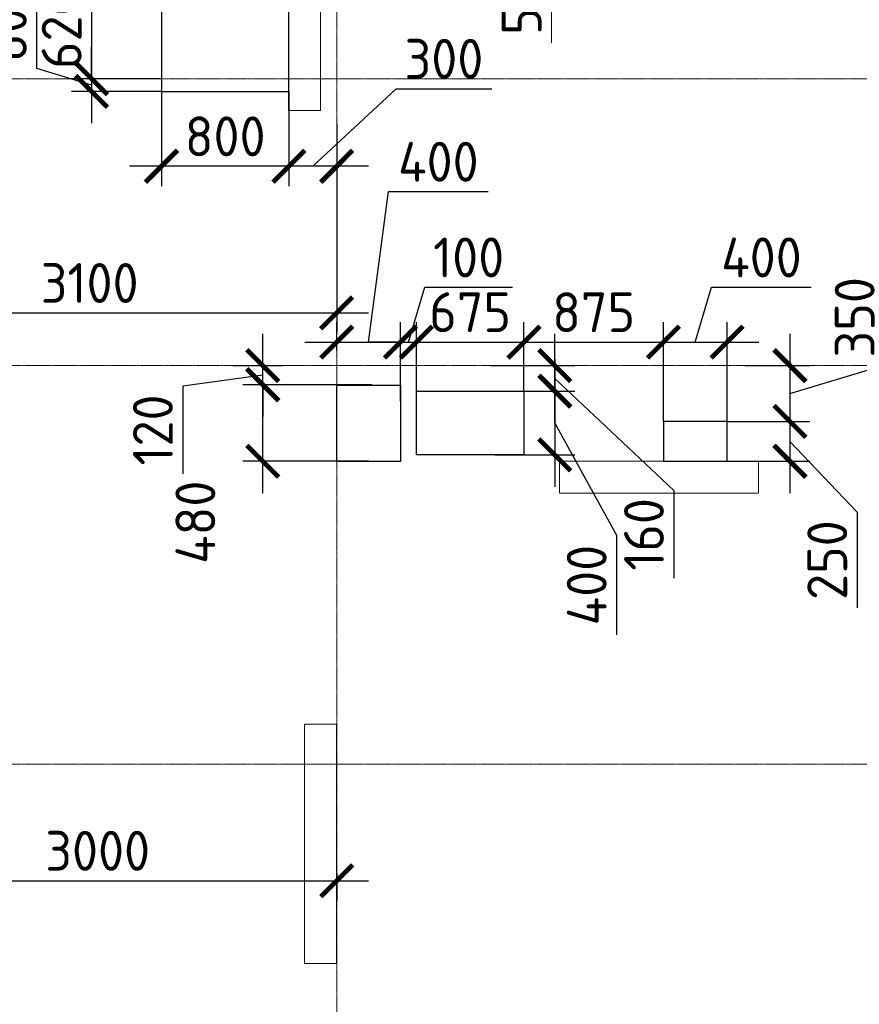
# Model space of a CAD drawing. Header units: millimetres. Extents: x -42044588 to 856694, y -806701 to 941911.
# Tile 898 of 1056: x -169585 to -164316, y -88135 to -81959. Entities that reach past the tile are written whole.
import ezdxf

# ---------------------------------------------------------------- set-up
doc = ezdxf.new("R2010")
doc.units = ezdxf.units.MM
for name, pattern in [('______5', [1100, 800, -100, 100, -100]), ('DASHED', [7, 5, -2, 0]), ('осевая', [50.8, 31.75, -6.35, 6.35, -6.35])]:
    doc.linetypes.add(name, pattern=pattern)
for name, color, linetype, lineweight in [('RAZMER', 100, 'Continuous', 15), ('RAZMER @ 100', 100, 'Continuous', 15), ('Оси', 40, '______5', 18), ('Перекрытие ж_бетон', 1, 'Continuous', 30), ('РАЗМЕРЫ', 1, 'Continuous', 9), ('СТЕНЫ', 3, 'Continuous', 30)]:
    doc.layers.add(name, color=color, linetype=linetype, lineweight=lineweight)
doc.layers.add('Колонна_ бетон', color=7, linetype='Continuous', lineweight=50, true_color=0xb4b496)
doc.styles.add('GOST-2.304_Type-B', font='GOST_Common.ttf')
doc.styles.add('ГОСТ', font='GOST_Common.ttf')
doc.dimstyles.new('ГОСТ', dxfattribs={"dimscale": 0, "dimtxt": 2.5, "dimasz": 2.5, "dimexe": 1.25, "dimexo": 0.625, "dimtad": 1, "dimdec": 0, "dimtxsty": 'ГОСТ', "dimblk": 'ARCHTICK', "dimcen": 2.5, "dimdle": 1.5, "dimclrd": 256, "dimclre": 256, "dimclrt": 256, "dimadec": 0, "dimazin": 0, "dimtfac": 1, "dimtdec": 0, "dimtmove": 1, "dimatfit": 3, "dimfxl": 0, "dimlwd": -1, "dimarcsym": 0})
doc.dimstyles.new('СПДС', dxfattribs={"dimscale": 100, "dimtxt": 2.5, "dimasz": 2, "dimexe": 1.25, "dimexo": 0, "dimtad": 1, "dimdec": 0, "dimrnd": 5, "dimtxsty": 'GOST-2.304_Type-B', "dimblk": 'ARCHTICK', "dimcen": 2.5, "dimdle": 2, "dimclrd": 1, "dimclre": 1, "dimclrt": 1, "dimadec": 0, "dimazin": 2, "dimtfac": 0.75, "dimtdec": 0, "dimtmove": 1, "dimatfit": 3, "dimfxl": 0, "dimtolj": 1, "dimarcsym": 0})

# ---------------------------------------------------------------- blocks, each defined once
blk = doc.blocks.new('_ArchTick')
at = {"color": 0, "linetype": 'ByBlock', "const_width": 0.15}
blk.add_lwpolyline([(-0.5, -0.5), (0.5, 0.5)], dxfattribs=at)
blk = doc.blocks.new('*D432')
at = {"layer": 'DEFPOINTS', "color": 0, "transparency": 16777216}
for p in [(-170696, -82626.3), (-167596.1, -82903.8), (-167596.1, -83797.8)]:
    blk.add_point(p, dxfattribs=at)
at = {"layer": 'РАЗМЕРЫ', "color": 1, "lineweight": -2, "transparency": 16777216}
for p, q in [((-170696, -82626.3), (-170696, -83922.8)), ((-167596.1, -82903.8), (-167596.1, -83922.8)), ((-170896, -83797.8), (-167396.1, -83797.8))]:
    blk.add_line(p, q, dxfattribs=at)
at = {"layer": 'РАЗМЕРЫ', "color": 1, "lineweight": -2, "transparency": 16777216, "xscale": 200, "yscale": 200, "zscale": 200, "rotation": 180}
blk.add_blockref('_ArchTick', (-170696, -83797.8), dxfattribs=at)
at = {"layer": 'РАЗМЕРЫ', "color": 1, "lineweight": -2, "transparency": 16777216, "xscale": 200, "yscale": 200, "zscale": 200}
blk.add_blockref('_ArchTick', (-167596.1, -83797.8), dxfattribs=at)
at = {"layer": 'РАЗМЕРЫ', "color": 1, "lineweight": 0, "transparency": 16777216, "insert": (-169146.1, -83610.3), "char_height": 250, "attachment_point": 5, "style": 'GOST-2.304_Type-B'}
blk.add_mtext('\\A1;3100', dxfattribs=at)
blk = doc.blocks.new('оси2')
at = {"layer": 'Оси', "color": 16, "linetype": 'осевая', "lineweight": 0, "ltscale": 0.25, "transparency": 33554687}
for p, q in [((1010745.5, 3375.3), (1010745.5, -19317.6)), ((979200, -5492.9), (1032582.1, -5492.9)), ((979200, -7292.9), (1032582.1, -7292.9)), ((979200, -9792.9), (1032582.1, -9792.9))]:
    blk.add_line(p, q, dxfattribs=at)
blk = doc.blocks.new('подложка стн 1-го этажа')
at = {"layer": 'Колонна_ бетон', "color": 252, "linetype": 'DASHED', "lineweight": 0, "ltscale": 0.5, "true_color": 0x939598, "transparency": 33554687}
for p, q in [((36543.4, 16511.8, -200), (36543.4, 16311.8, -200)), ((36543.4, 16511.8, -200), (36543.4, 16511.8, -200)), ((36543.4, 16511.8, -200), (37793.4, 16511.8, -200)), ((37793.4, 16511.8, -200), (37793.4, 16311.8, -200)), ((37793.4, 16511.8, -200), (37793.4, 16511.8, -200)), ((36543.4, 16311.8, -200), (36543.4, 16311.8, -200)), ((36543.4, 16311.8, -200), (37793.4, 16311.8, -200)), ((37793.4, 16311.8, -200), (37793.4, 16311.8, -200)), ((35143.8, 14861.8, -200), (34943.8, 14861.8, -200)), ((34943.8, 13361.8, -200), (34943.8, 14861.8, -200)), ((34943.8, 14861.8, -200), (34943.8, 14861.8, -200)), ((35143.8, 14861.8, -200), (35143.8, 14861.8, -200)), ((35143.8, 14861.8, -200), (35143.8, 13361.8, -200)), ((34943.8, 13361.8, -200), (34943.8, 13361.8, -200)), ((35143.8, 13361.8, -200), (34943.8, 13361.8, -200)), ((35143.8, 13361.8, -200), (35143.8, 13361.8, -200))]:
    blk.add_line(p, q, dxfattribs=at)
at = {"layer": 'СТЕНЫ', "color": 252, "linetype": 'DASHED', "lineweight": 0, "ltscale": 0.5, "true_color": 0x939598, "transparency": 33554687}
for p, q in [((35043.8, 18711.8, -200), (35043.8, 26111.8, -200)), ((34843.8, 18711.8, -200), (34843.8, 20311.8, -200)), ((35043.8, 18711.8, -200), (34843.8, 18711.8, -200)), ((35043.8, 18711.8, -200), (35043.8, 18711.8, -200))]:
    blk.add_line(p, q, dxfattribs=at)
blk = doc.blocks.new('*D2898')
at = {"layer": 'DEFPOINTS', "color": 0, "transparency": 16777216}
for p in [(-167617.9, -80728.8), (-166654, -80728.8), (-166872.7, -81228.8)]:
    blk.add_point(p, dxfattribs=at)
at = {"layer": 'RAZMER', "transparency": 16777216}
for p, q in [((-166654, -81378.8), (-166654, -80578.8)), ((-166654, -80978.8), (-166247.8, -81504.5)), ((-166247.8, -81504.5), (-166247.8, -82104.5))]:
    blk.add_line(p, q, dxfattribs=at)
at = {"layer": 'RAZMER', "lineweight": -2, "transparency": 16777216}
for p, q in [((-167555.4, -80728.8), (-166529, -80728.8)), ((-166810.2, -81228.8), (-166529, -81228.8))]:
    blk.add_line(p, q, dxfattribs=at)
at = {"layer": 'RAZMER', "transparency": 16777216, "xscale": 250, "yscale": 250, "zscale": 250}
for p, rotation in [((-166654, -80728.8), 90), ((-166654, -81228.8), 270)]:
    blk.add_blockref('_ArchTick', p, dxfattribs=dict(at, rotation=rotation))
at = {"layer": 'RAZMER', "lineweight": 0, "transparency": 16777216, "insert": (-166435.3, -81804.5), "char_height": 250, "attachment_point": 5, "rotation": 90, "style": 'ГОСТ', "bg_fill": 3, "box_fill_scale": 1.1, "bg_fill_color": 256, "bg_fill_true_color": 13158600, "bg_fill_transparency": 0}
blk.add_mtext('500', dxfattribs=at)
blk = doc.blocks.new('*D2720')
at = {"layer": 'DEFPOINTS', "color": 0, "transparency": 16777216}
for p in [(-168060.1, -84248.5), (-167376.4, -84248.5), (-167395.9, -84728.5)]:
    blk.add_point(p, dxfattribs=at)
at = {"layer": 'РАЗМЕРЫ', "color": 1, "lineweight": -2, "transparency": 16777216}
for p, q in [((-168060.1, -84928.5), (-168060.1, -84048.5)), ((-167376.4, -84248.5), (-168185.1, -84248.5)), ((-167395.9, -84728.5), (-168185.1, -84728.5))]:
    blk.add_line(p, q, dxfattribs=at)
at = {"layer": 'РАЗМЕРЫ', "color": 1, "lineweight": -2, "transparency": 16777216, "xscale": 200, "yscale": 200, "zscale": 200}
for p, rotation in [((-168060.1, -84248.5), 90), ((-168060.1, -84728.5), 270)]:
    blk.add_blockref('_ArchTick', p, dxfattribs=dict(at, rotation=rotation))
at = {"layer": 'РАЗМЕРЫ', "color": 1, "lineweight": 0, "transparency": 16777216, "insert": (-168482.8, -85111.2), "char_height": 250, "attachment_point": 5, "rotation": 90, "style": 'GOST-2.304_Type-B'}
blk.add_mtext('\\A1;480', dxfattribs=at)
blk = doc.blocks.new('*D2721')
at = {"layer": 'DEFPOINTS', "color": 0, "transparency": 16777216}
for p in [(-167195.9, -83981.1), (-167595.9, -84036.2), (-167195.9, -84350.9)]:
    blk.add_point(p, dxfattribs=at)
at = {"layer": 'РАЗМЕРЫ', "color": 1, "lineweight": -2, "transparency": 16777216}
for p, q in [((-167395.9, -83981.1), (-167270.5, -83037.1)), ((-167270.5, -83037.1), (-166645.5, -83037.1)), ((-167595.9, -84036.2), (-167595.9, -83856.1)), ((-167195.9, -84350.9), (-167195.9, -83856.1)), ((-167795.9, -83981.1), (-166995.9, -83981.1))]:
    blk.add_line(p, q, dxfattribs=at)
at = {"layer": 'РАЗМЕРЫ', "color": 1, "lineweight": -2, "transparency": 16777216, "xscale": 200, "yscale": 200, "zscale": 200, "rotation": 180}
blk.add_blockref('_ArchTick', (-167595.9, -83981.1), dxfattribs=at)
at = {"layer": 'РАЗМЕРЫ', "color": 1, "lineweight": -2, "transparency": 16777216, "xscale": 200, "yscale": 200, "zscale": 200}
blk.add_blockref('_ArchTick', (-167195.9, -83981.1), dxfattribs=at)
at = {"layer": 'РАЗМЕРЫ', "color": 1, "lineweight": 0, "transparency": 16777216, "insert": (-166958, -82849.6), "char_height": 250, "attachment_point": 5, "style": 'GOST-2.304_Type-B'}
blk.add_mtext('\\A1;400', dxfattribs=at)
blk = doc.blocks.new('*D2870')
at = {"layer": 'DEFPOINTS', "color": 0, "transparency": 16777216}
for p in [(-170595.9, -86692), (-167595.9, -87315), (-167595.9, -87359.7)]:
    blk.add_point(p, dxfattribs=at)
at = {"layer": 'РАЗМЕРЫ', "color": 1, "lineweight": -2, "transparency": 16777216}
for p, q in [((-170595.9, -86692), (-170595.9, -87484.7)), ((-167595.9, -87315), (-167595.9, -87484.7)), ((-170795.9, -87359.7), (-167395.9, -87359.7))]:
    blk.add_line(p, q, dxfattribs=at)
at = {"layer": 'РАЗМЕРЫ', "color": 1, "lineweight": -2, "transparency": 16777216, "xscale": 200, "yscale": 200, "zscale": 200, "rotation": 180}
blk.add_blockref('_ArchTick', (-170595.9, -87359.7), dxfattribs=at)
at = {"layer": 'РАЗМЕРЫ', "color": 1, "lineweight": -2, "transparency": 16777216, "xscale": 200, "yscale": 200, "zscale": 200}
blk.add_blockref('_ArchTick', (-167595.9, -87359.7), dxfattribs=at)
at = {"layer": 'РАЗМЕРЫ', "color": 1, "lineweight": 0, "transparency": 16777216, "insert": (-169095.9, -87172.2), "char_height": 250, "attachment_point": 5, "style": 'GOST-2.304_Type-B'}
blk.add_mtext('\\A1;3000', dxfattribs=at)
blk = doc.blocks.new('*D2747')
at = {"layer": 'DEFPOINTS', "color": 0, "transparency": 16777216}
for p in [(-168247.2, -84128.5), (-168060.1, -84128.5), (-167376.4, -84248.5)]:
    blk.add_point(p, dxfattribs=at)
at = {"layer": 'РАЗМЕРЫ', "color": 1, "lineweight": -2, "transparency": 16777216}
for p, q in [((-168060.1, -84128.5), (-168060.1, -83928.5)), ((-168247.2, -84128.5), (-167935.1, -84128.5)), ((-168060.1, -84248.5), (-168060.1, -84128.5)), ((-168060.1, -84248.5), (-168060.1, -84128.5)), ((-168060.1, -84188.5), (-168561.9, -84257.3)), ((-168561.9, -84257.3), (-168561.9, -84807.3)), ((-167376.4, -84248.5), (-168185.1, -84248.5)), ((-168060.1, -84248.5), (-168060.1, -84448.5))]:
    blk.add_line(p, q, dxfattribs=at)
at = {"layer": 'РАЗМЕРЫ', "color": 1, "lineweight": -2, "transparency": 16777216, "xscale": 200, "yscale": 200, "zscale": 200}
for p, rotation in [((-168060.1, -84128.5), 270), ((-168060.1, -84248.5), 90)]:
    blk.add_blockref('_ArchTick', p, dxfattribs=dict(at, rotation=rotation))
at = {"layer": 'РАЗМЕРЫ', "color": 1, "lineweight": 0, "transparency": 16777216, "insert": (-168749.4, -84532.3), "char_height": 250, "attachment_point": 5, "rotation": 90, "style": 'GOST-2.304_Type-B'}
blk.add_mtext('\\A1;120', dxfattribs=at)
blk = doc.blocks.new('*D2791')
at = {"layer": 'DEFPOINTS', "color": 0, "transparency": 16777216}
for p in [(-167095.8, -83981.1), (-167095.8, -84288.5), (-167195.9, -84350.9)]:
    blk.add_point(p, dxfattribs=at)
at = {"layer": 'РАЗМЕРЫ', "color": 1, "lineweight": -2, "transparency": 16777216}
for p, q in [((-167145.9, -83981.1), (-167042.7, -83637.3)), ((-167042.7, -83637.3), (-166492.7, -83637.3)), ((-167195.9, -84350.9), (-167195.9, -83856.1)), ((-167095.8, -84288.5), (-167095.8, -83856.1)), ((-167195.9, -83981.1), (-167395.9, -83981.1)), ((-167195.9, -83981.1), (-167095.8, -83981.1)), ((-167195.9, -83981.1), (-167095.8, -83981.1)), ((-167095.8, -83981.1), (-166895.8, -83981.1))]:
    blk.add_line(p, q, dxfattribs=at)
at = {"layer": 'РАЗМЕРЫ', "color": 1, "lineweight": -2, "transparency": 16777216, "xscale": 200, "yscale": 200, "zscale": 200}
blk.add_blockref('_ArchTick', (-167195.9, -83981.1), dxfattribs=at)
at = {"layer": 'РАЗМЕРЫ', "color": 1, "lineweight": -2, "transparency": 16777216, "xscale": 200, "yscale": 200, "zscale": 200, "rotation": 180}
blk.add_blockref('_ArchTick', (-167095.8, -83981.1), dxfattribs=at)
at = {"layer": 'РАЗМЕРЫ', "color": 1, "lineweight": 0, "transparency": 16777216, "insert": (-166767.7, -83449.8), "char_height": 250, "attachment_point": 5, "style": 'GOST-2.304_Type-B'}
blk.add_mtext('\\A1;100', dxfattribs=at)
blk = doc.blocks.new('*D2792')
at = {"layer": 'DEFPOINTS', "color": 0, "transparency": 16777216}
for p in [(-166420.8, -83981.1), (-167095.8, -84288.5), (-166420.8, -84288.5)]:
    blk.add_point(p, dxfattribs=at)
at = {"layer": 'РАЗМЕРЫ', "color": 1, "lineweight": -2, "transparency": 16777216}
for p, q in [((-167095.8, -84288.5), (-167095.8, -83856.1)), ((-166420.8, -84288.5), (-166420.8, -83856.1)), ((-167295.8, -83981.1), (-166220.8, -83981.1))]:
    blk.add_line(p, q, dxfattribs=at)
at = {"layer": 'РАЗМЕРЫ', "color": 1, "lineweight": -2, "transparency": 16777216, "xscale": 200, "yscale": 200, "zscale": 200, "rotation": 180}
blk.add_blockref('_ArchTick', (-167095.8, -83981.1), dxfattribs=at)
at = {"layer": 'РАЗМЕРЫ', "color": 1, "lineweight": -2, "transparency": 16777216, "xscale": 200, "yscale": 200, "zscale": 200}
blk.add_blockref('_ArchTick', (-166420.8, -83981.1), dxfattribs=at)
at = {"layer": 'РАЗМЕРЫ', "color": 1, "lineweight": 0, "transparency": 16777216, "insert": (-166758.3, -83793.6), "char_height": 250, "attachment_point": 5, "style": 'GOST-2.304_Type-B'}
blk.add_mtext('\\A1;675', dxfattribs=at)
blk = doc.blocks.new('*D2793')
at = {"layer": 'DEFPOINTS', "color": 0, "transparency": 16777216}
for p in [(-165546, -83981.1), (-166420.8, -84288.5), (-165546, -84478.5)]:
    blk.add_point(p, dxfattribs=at)
at = {"layer": 'РАЗМЕРЫ', "color": 1, "lineweight": -2, "transparency": 16777216}
for p, q in [((-166420.8, -84288.5), (-166420.8, -83856.1)), ((-165546, -84478.5), (-165546, -83856.1)), ((-166620.8, -83981.1), (-165346, -83981.1))]:
    blk.add_line(p, q, dxfattribs=at)
at = {"layer": 'РАЗМЕРЫ', "color": 1, "lineweight": -2, "transparency": 16777216, "xscale": 200, "yscale": 200, "zscale": 200, "rotation": 180}
blk.add_blockref('_ArchTick', (-166420.8, -83981.1), dxfattribs=at)
at = {"layer": 'РАЗМЕРЫ', "color": 1, "lineweight": -2, "transparency": 16777216, "xscale": 200, "yscale": 200, "zscale": 200}
blk.add_blockref('_ArchTick', (-165546, -83981.1), dxfattribs=at)
at = {"layer": 'РАЗМЕРЫ', "color": 1, "lineweight": 0, "transparency": 16777216, "insert": (-165983.4, -83793.6), "char_height": 250, "attachment_point": 5, "style": 'GOST-2.304_Type-B'}
blk.add_mtext('\\A1;875', dxfattribs=at)
blk = doc.blocks.new('*D2794')
at = {"layer": 'DEFPOINTS', "color": 0, "transparency": 16777216}
for p in [(-165146, -83981.1), (-165546, -84478.5), (-165146, -84478.5)]:
    blk.add_point(p, dxfattribs=at)
at = {"layer": 'РАЗМЕРЫ', "color": 1, "lineweight": -2, "transparency": 16777216}
for p, q in [((-165346, -83981.1), (-165242.9, -83637.3)), ((-165242.9, -83637.3), (-164617.9, -83637.3)), ((-165546, -84478.5), (-165546, -83856.1)), ((-165146, -84478.5), (-165146, -83856.1)), ((-165746, -83981.1), (-164946, -83981.1))]:
    blk.add_line(p, q, dxfattribs=at)
at = {"layer": 'РАЗМЕРЫ', "color": 1, "lineweight": -2, "transparency": 16777216, "xscale": 200, "yscale": 200, "zscale": 200, "rotation": 180}
blk.add_blockref('_ArchTick', (-165546, -83981.1), dxfattribs=at)
at = {"layer": 'РАЗМЕРЫ', "color": 1, "lineweight": -2, "transparency": 16777216, "xscale": 200, "yscale": 200, "zscale": 200}
blk.add_blockref('_ArchTick', (-165146, -83981.1), dxfattribs=at)
at = {"layer": 'РАЗМЕРЫ', "color": 1, "lineweight": 0, "transparency": 16777216, "insert": (-164930.4, -83449.8), "char_height": 250, "attachment_point": 5, "style": 'GOST-2.304_Type-B'}
blk.add_mtext('\\A1;400', dxfattribs=at)
blk = doc.blocks.new('*D2795')
at = {"layer": 'DEFPOINTS', "color": 0, "transparency": 16777216}
for p in [(-166655.8, -84288.5), (-166604.2, -84688.5), (-166227.1, -84688.5)]:
    blk.add_point(p, dxfattribs=at)
at = {"layer": 'РАЗМЕРЫ', "color": 1, "lineweight": -2, "transparency": 16777216}
for p, q in [((-166227.1, -84088.5), (-166227.1, -84888.5)), ((-166655.8, -84288.5), (-166102.1, -84288.5)), ((-166227.1, -84488.5), (-165839.4, -85193)), ((-166604.2, -84688.5), (-166102.1, -84688.5)), ((-165839.4, -85193), (-165839.4, -85818))]:
    blk.add_line(p, q, dxfattribs=at)
at = {"layer": 'РАЗМЕРЫ', "color": 1, "lineweight": -2, "transparency": 16777216, "xscale": 200, "yscale": 200, "zscale": 200}
for p, rotation in [((-166227.1, -84288.5), 90), ((-166227.1, -84688.5), 270)]:
    blk.add_blockref('_ArchTick', p, dxfattribs=dict(at, rotation=rotation))
at = {"layer": 'РАЗМЕРЫ', "color": 1, "lineweight": 0, "transparency": 16777216, "insert": (-166026.9, -85505.5), "char_height": 250, "attachment_point": 5, "rotation": 90, "style": 'GOST-2.304_Type-B'}
blk.add_mtext('\\A1;400', dxfattribs=at)
blk = doc.blocks.new('*D2888')
at = {"layer": 'DEFPOINTS', "color": 0, "transparency": 16777216}
for p in [(-166631.2, -84128.5), (-166227.1, -84128.5), (-166647.5, -84288.5)]:
    blk.add_point(p, dxfattribs=at)
at = {"layer": 'РАЗМЕРЫ', "color": 1, "lineweight": -2, "transparency": 16777216}
for p, q in [((-166227.1, -84488.5), (-166227.1, -83928.5)), ((-166631.2, -84128.5), (-166102.1, -84128.5)), ((-166227.1, -84208.5), (-165480.1, -84912.2)), ((-166647.5, -84288.5), (-166102.1, -84288.5)), ((-165480.1, -84912.2), (-165480.1, -85462.2))]:
    blk.add_line(p, q, dxfattribs=at)
at = {"layer": 'РАЗМЕРЫ', "color": 1, "lineweight": -2, "transparency": 16777216, "xscale": 200, "yscale": 200, "zscale": 200}
for p, rotation in [((-166227.1, -84128.5), 90), ((-166227.1, -84288.5), 270)]:
    blk.add_blockref('_ArchTick', p, dxfattribs=dict(at, rotation=rotation))
at = {"layer": 'РАЗМЕРЫ', "color": 1, "lineweight": 0, "transparency": 16777216, "insert": (-165667.6, -85187.2), "char_height": 250, "attachment_point": 5, "rotation": 90, "style": 'GOST-2.304_Type-B'}
blk.add_mtext('\\A1;160', dxfattribs=at)
blk = doc.blocks.new('*D2889')
at = {"layer": 'DEFPOINTS', "color": 0, "transparency": 16777216}
for p in [(-165033.8, -84128.5), (-165146, -84478.5), (-164751.6, -84478.5)]:
    blk.add_point(p, dxfattribs=at)
at = {"layer": 'РАЗМЕРЫ', "color": 1, "lineweight": -2, "transparency": 16777216}
for p, q in [((-164157.8, -84125.4), (-164157.8, -83525.4)), ((-164751.6, -83928.5), (-164751.6, -84678.5)), ((-165033.8, -84128.5), (-164626.6, -84128.5)), ((-164751.6, -84303.5), (-164157.8, -84125.4)), ((-165146, -84478.5), (-164626.6, -84478.5))]:
    blk.add_line(p, q, dxfattribs=at)
at = {"layer": 'РАЗМЕРЫ', "color": 1, "lineweight": -2, "transparency": 16777216, "xscale": 200, "yscale": 200, "zscale": 200}
for p, rotation in [((-164751.6, -84128.5), 90), ((-164751.6, -84478.5), 270)]:
    blk.add_blockref('_ArchTick', p, dxfattribs=dict(at, rotation=rotation))
at = {"layer": 'РАЗМЕРЫ', "color": 1, "lineweight": 0, "transparency": 16777216, "insert": (-164345.3, -83825.4), "char_height": 250, "attachment_point": 5, "rotation": 90, "style": 'GOST-2.304_Type-B'}
blk.add_mtext('\\A1;350', dxfattribs=at)
blk = doc.blocks.new('*D2796')
at = {"layer": 'DEFPOINTS', "color": 0, "transparency": 16777216}
for p in [(-164990.6, -84478.5), (-165146, -84728.5), (-164751.6, -84728.5)]:
    blk.add_point(p, dxfattribs=at)
at = {"layer": 'РАЗМЕРЫ', "color": 1, "lineweight": -2, "transparency": 16777216}
for p, q in [((-164751.6, -84278.5), (-164751.6, -84928.5)), ((-164990.6, -84478.5), (-164626.6, -84478.5)), ((-164751.6, -84603.5), (-164329.9, -85048.4)), ((-165146, -84728.5), (-164626.6, -84728.5)), ((-164329.9, -85048.4), (-164329.9, -85648.4))]:
    blk.add_line(p, q, dxfattribs=at)
at = {"layer": 'РАЗМЕРЫ', "color": 1, "lineweight": -2, "transparency": 16777216, "xscale": 200, "yscale": 200, "zscale": 200}
for p, rotation in [((-164751.6, -84478.5), 90), ((-164751.6, -84728.5), 270)]:
    blk.add_blockref('_ArchTick', p, dxfattribs=dict(at, rotation=rotation))
at = {"layer": 'РАЗМЕРЫ', "color": 1, "lineweight": 0, "transparency": 16777216, "insert": (-164517.4, -85348.4), "char_height": 250, "attachment_point": 5, "rotation": 90, "style": 'GOST-2.304_Type-B'}
blk.add_mtext('\\A1;250', dxfattribs=at)
blk = doc.blocks.new('*D2895')
at = {"layer": 'DEFPOINTS', "color": 0, "transparency": 16777216}
for p in [(-168695.7, -81708.5), (-169134.4, -82328.5), (-168695.7, -82328.5)]:
    blk.add_point(p, dxfattribs=at)
at = {"layer": 'РАЗМЕРЫ', "color": 1, "lineweight": -2, "transparency": 16777216}
for p, q in [((-169134.4, -81508.5), (-169134.4, -82528.5)), ((-168695.7, -81708.5), (-169259.4, -81708.5)), ((-168695.7, -82328.5), (-169259.4, -82328.5))]:
    blk.add_line(p, q, dxfattribs=at)
at = {"layer": 'РАЗМЕРЫ', "color": 1, "lineweight": -2, "transparency": 16777216, "xscale": 200, "yscale": 200, "zscale": 200}
for p, rotation in [((-169134.4, -81708.5), 90), ((-169134.4, -82328.5), 270)]:
    blk.add_blockref('_ArchTick', p, dxfattribs=dict(at, rotation=rotation))
at = {"layer": 'РАЗМЕРЫ', "color": 1, "lineweight": 0, "transparency": 16777216, "insert": (-169321.9, -82018.5), "char_height": 250, "attachment_point": 5, "rotation": 90, "style": 'GOST-2.304_Type-B'}
blk.add_mtext('\\A1;620', dxfattribs=at)
blk = doc.blocks.new('*D2835')
at = {"layer": 'DEFPOINTS', "color": 0, "transparency": 16777216}
for p in [(-168695.7, -82328.5), (-169134.4, -82408.5), (-168695.7, -82408.5)]:
    blk.add_point(p, dxfattribs=at)
at = {"layer": 'РАЗМЕРЫ', "color": 1, "lineweight": -2, "transparency": 16777216}
for p, q in [((-169478.2, -82265.4), (-169478.2, -81840.4)), ((-169134.4, -82328.5), (-169134.4, -82128.5)), ((-169134.4, -82368.5), (-169478.2, -82265.4)), ((-168695.7, -82328.5), (-169259.4, -82328.5)), ((-169134.4, -82328.5), (-169134.4, -82408.5)), ((-169134.4, -82328.5), (-169134.4, -82408.5)), ((-168695.7, -82408.5), (-169259.4, -82408.5)), ((-169134.4, -82408.5), (-169134.4, -82608.5))]:
    blk.add_line(p, q, dxfattribs=at)
at = {"layer": 'РАЗМЕРЫ', "color": 1, "lineweight": -2, "transparency": 16777216, "xscale": 200, "yscale": 200, "zscale": 200}
for p, rotation in [((-169134.4, -82328.5), 270), ((-169134.4, -82408.5), 90)]:
    blk.add_blockref('_ArchTick', p, dxfattribs=dict(at, rotation=rotation))
at = {"layer": 'РАЗМЕРЫ', "color": 1, "lineweight": 0, "transparency": 16777216, "insert": (-169665.7, -82052.9), "char_height": 250, "attachment_point": 5, "rotation": 90, "style": 'GOST-2.304_Type-B'}
blk.add_mtext('\\A1;80', dxfattribs=at)
blk = doc.blocks.new('*D2896')
at = {"layer": 'DEFPOINTS', "color": 0, "transparency": 16777216}
for p in [(-167895.7, -82408.5), (-167595.9, -82614.2), (-167895.7, -82877.9)]:
    blk.add_point(p, dxfattribs=at)
at = {"layer": 'РАЗМЕРЫ', "color": 1, "lineweight": -2, "transparency": 16777216}
for p, q in [((-167745.8, -82877.9), (-167223, -82391.6)), ((-167223, -82391.6), (-166623, -82391.6)), ((-167895.7, -82408.5), (-167895.7, -83002.9)), ((-167595.9, -82614.2), (-167595.9, -83002.9)), ((-167395.9, -82877.9), (-168095.7, -82877.9))]:
    blk.add_line(p, q, dxfattribs=at)
at = {"layer": 'РАЗМЕРЫ', "color": 1, "lineweight": -2, "transparency": 16777216, "xscale": 200, "yscale": 200, "zscale": 200, "rotation": 180}
blk.add_blockref('_ArchTick', (-167895.7, -82877.9), dxfattribs=at)
at = {"layer": 'РАЗМЕРЫ', "color": 1, "lineweight": -2, "transparency": 16777216, "xscale": 200, "yscale": 200, "zscale": 200}
blk.add_blockref('_ArchTick', (-167595.9, -82877.9), dxfattribs=at)
at = {"layer": 'РАЗМЕРЫ', "color": 1, "lineweight": 0, "transparency": 16777216, "insert": (-166923, -82204.1), "char_height": 250, "attachment_point": 5, "style": 'GOST-2.304_Type-B'}
blk.add_mtext('\\A1;300', dxfattribs=at)
blk = doc.blocks.new('*D2836')
at = {"layer": 'DEFPOINTS', "color": 0, "transparency": 16777216}
for p in [(-168695.7, -82408.5), (-167895.7, -82705.7), (-168695.7, -82877.9)]:
    blk.add_point(p, dxfattribs=at)
at = {"layer": 'РАЗМЕРЫ', "color": 1, "lineweight": -2, "transparency": 16777216}
for p, q in [((-168695.7, -82408.5), (-168695.7, -83002.9)), ((-167895.7, -82705.7), (-167895.7, -83002.9)), ((-167695.7, -82877.9), (-168895.7, -82877.9))]:
    blk.add_line(p, q, dxfattribs=at)
at = {"layer": 'РАЗМЕРЫ', "color": 1, "lineweight": -2, "transparency": 16777216, "xscale": 200, "yscale": 200, "zscale": 200, "rotation": 180}
blk.add_blockref('_ArchTick', (-168695.7, -82877.9), dxfattribs=at)
at = {"layer": 'РАЗМЕРЫ', "color": 1, "lineweight": -2, "transparency": 16777216, "xscale": 200, "yscale": 200, "zscale": 200}
blk.add_blockref('_ArchTick', (-167895.7, -82877.9), dxfattribs=at)
at = {"layer": 'РАЗМЕРЫ', "color": 1, "lineweight": 0, "transparency": 16777216, "insert": (-168295.7, -82690.4), "char_height": 250, "attachment_point": 5, "style": 'GOST-2.304_Type-B'}
blk.add_mtext('\\A1;800', dxfattribs=at)
blk = doc.blocks.new('блочина')
at = {"layer": 'Перекрытие ж_бетон', "color": 4}
for points in [[(130413, 59999.6), (130413, 60699.6), (129613, 60699.6), (129613, 59999.6)], [(131112.8, 58157.7), (131112.8, 57677.7), (130712.8, 57677.6), (130712.8, 58157.6)], [(131212.9, 57719.6), (131212.9, 58119.6), (131886.9, 58119.6), (131886.9, 57719.6)], [(133162.7, 57679.6), (133162.7, 57929.6), (132762.7, 57929.6), (132762.7, 57679.6)]]:
    blk.add_lwpolyline(points, close=True, dxfattribs=at)

msp = doc.modelspace()

# ---------------------------------------------------------------- block references
msp.add_blockref('подложка стн 1-го этажа', (-202741.986, -101240.485, -160))
at = {"layer": 'РАЗМЕРЫ'}
msp.add_blockref('оси2', (-1178341.537, -76835.635), dxfattribs=at)

# ---------------------------------------------------------------- dimensions: what is measured, and where the dimension line sits
at = {"layer": 'РАЗМЕРЫ', "lineweight": 0}
for base, p1, p2, picture, middle in [((-169134.405, -82328.517), (-168695.675, -81708.517), (-168695.675, -82328.517), '*D2895', (-169321.905, -82018.517)), ((-169134.405, -82408.517), (-168695.675, -82328.517), (-168695.675, -82408.517), '*D2835', (-169665.655, -82202.892)), ((-164751.553, -84478.517), (-165033.765, -84128.517), (-165146.033, -84478.517), '*D2889', (-164345.303, -84062.892))]:
    dim = msp.add_linear_dim(base=base, p1=p1, p2=p2, angle=90, dimstyle='СПДС', override={"dimrnd": 5}, dxfattribs=at)
    dim.commit()
    dim.dimension.update_dxf_attribs({"geometry": picture, "text_midpoint": middle})
for base, p1, p2, picture, middle in [((-168695.675, -82877.864), (-167895.675, -82705.69), (-168695.675, -82408.517), '*D2836', (-168295.675, -82690.364)), ((-167596.134, -83797.78), (-170695.986, -82626.28), (-167596.134, -82903.78), '*D432', (-169146.06, -83610.28)), ((-167095.823, -83981.079), (-167195.879, -84350.885), (-167095.823, -84288.517), '*D2791', (-166980.226, -83449.829)), ((-165146.033, -83981.079), (-165546.033, -84478.517), (-165146.033, -84478.517), '*D2794', (-165180.408, -83449.829)), ((-166420.823, -83981.079), (-167095.823, -84288.517), (-166420.823, -84288.517), '*D2792', (-166758.323, -83793.579)), ((-165546.033, -83981.079), (-166420.823, -84288.517), (-165546.033, -84478.517), '*D2793', (-165983.428, -83793.579)), ((-167595.879, -87359.7), (-170595.877, -86692.008), (-167595.879, -87314.958), '*D2870', (-169095.878, -87172.2))]:
    dim = msp.add_linear_dim(base=base, p1=p1, p2=p2, dimstyle='СПДС', override={"dimrnd": 5}, dxfattribs=at)
    dim.commit()
    dim.dimension.update_dxf_attribs({"geometry": picture, "text_midpoint": middle})
dim = msp.add_linear_dim(base=(-167195.879, -83981.079), p1=(-167595.879, -84036.227), p2=(-167195.879, -84350.885), dimstyle='СПДС', override={"dimrnd": 5}, dxfattribs=at)
dim.commit()
dim.dimension.update_dxf_attribs({"geometry": '*D2721', "text_midpoint": (-167208.04, -83037.053), "dimtype": 160})
for base, p1, p2, picture, middle in [((-168060.08, -84128.517), (-167376.439, -84248.516), (-168247.243, -84128.517), '*D2747', (-168561.898, -84319.765)), ((-168060.08, -84248.516), (-167395.877, -84728.517), (-167376.439, -84248.516), '*D2720', (-168295.318, -85111.197)), ((-164751.553, -84728.517), (-164990.605, -84478.517), (-165146.033, -84728.517), '*D2796', (-164329.895, -85110.944))]:
    dim = msp.add_linear_dim(base=base, p1=p1, p2=p2, angle=90, dimstyle='СПДС', override={"dimrnd": 5}, dxfattribs=at)
    dim.commit()
    dim.dimension.update_dxf_attribs({"geometry": picture, "text_midpoint": middle, "dimtype": 160})
for base, p1, p2, picture, middle in [((-166227.094, -84128.517), (-166647.469, -84288.517), (-166631.188, -84128.517), '*D2888', (-165480.123, -84974.747)), ((-166227.094, -84688.517), (-166655.801, -84288.517), (-166604.159, -84688.517), '*D2795', (-165839.436, -85255.52))]:
    dim = msp.add_linear_dim(base=base, p1=p1, p2=p2, angle=90, dimstyle='СПДС', dxfattribs=at)
    dim.commit()
    dim.dimension.update_dxf_attribs({"geometry": picture, "text_midpoint": middle, "dimtype": 160})

# ---------------------------------------------------------------- next in the draw order: dimensions: what is measured, and where the dimension line sits
at = {"layer": 'RAZMER @ 100', "lineweight": 0}
dim = msp.add_linear_dim(base=(-166654.041, -80728.8), p1=(-166872.74, -81228.8), p2=(-167617.935, -80728.8), angle=90, dimstyle='ГОСТ', override={"dimscale": 100, "dimtix": 0, "dimtofl": 1, "dimtmove": 1, "dimatfit": 3}, dxfattribs=at)
dim.commit()
dim.dimension.update_dxf_attribs({"geometry": '*D2898', "text_midpoint": (-166247.791, -81566.953), "dimtype": 160})

# ---------------------------------------------------------------- next in the draw order: block references
msp.add_blockref('блочина', (-298308.7, -142408.162))

# ---------------------------------------------------------------- next in the draw order: dimensions: what is measured, and where the dimension line sits
at = {"layer": 'РАЗМЕРЫ', "lineweight": 0}
dim = msp.add_linear_dim(base=(-167895.675, -82877.864), p1=(-167595.879, -82614.162), p2=(-167895.675, -82408.517), dimstyle='СПДС', override={"dimrnd": 5}, dxfattribs=at)
dim.commit()
dim.dimension.update_dxf_attribs({"geometry": '*D2896', "text_midpoint": (-167160.533, -82391.583), "dimtype": 160})

doc.saveas('drawing.dxf')
